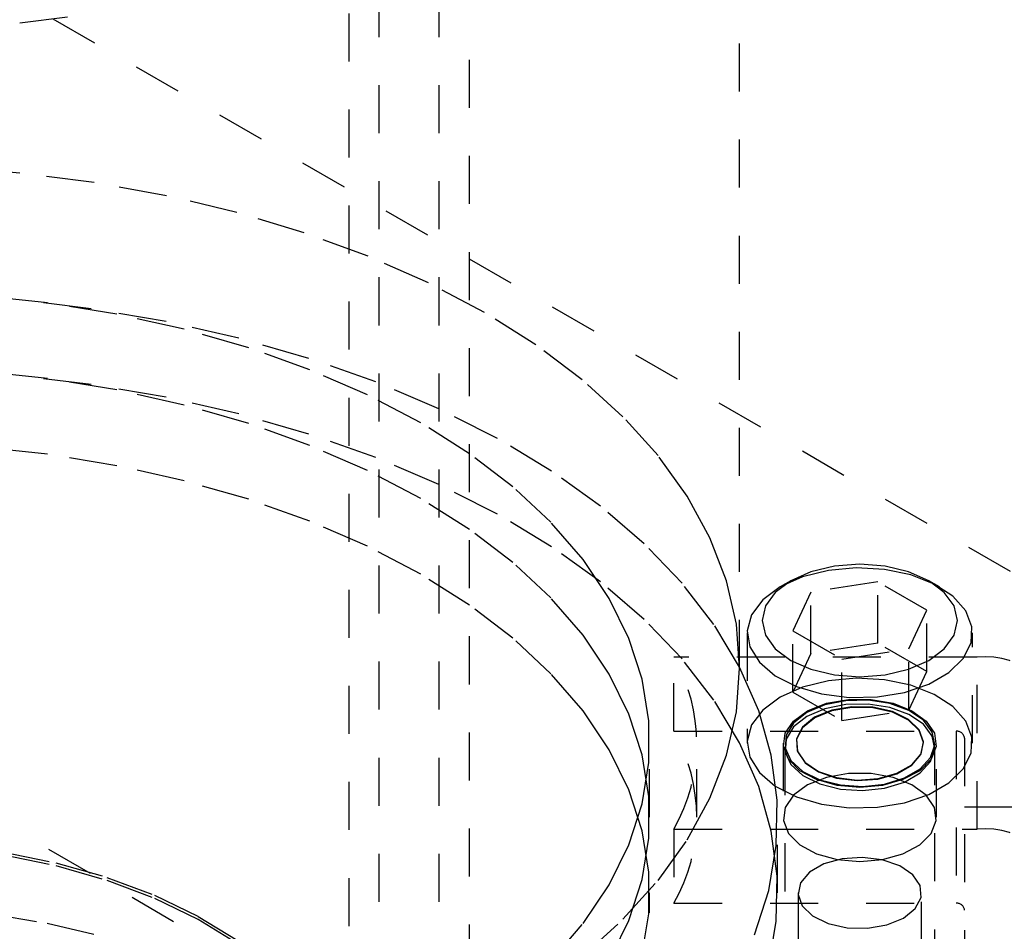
# Model space of a CAD drawing. Header units: inches. Extents: x 1907 to 2452, y -210 to -54.
# Tile 405 of 656: x 1998.1 to 2000.15, y -188.61 to -186.71. Entities that reach past the tile are written whole.
import ezdxf

# ---------------------------------------------------------------- set-up
doc = ezdxf.new("R2010")
doc.units = ezdxf.units.IN
doc.header["$LTSCALE"] = 0.5
doc.header["$MEASUREMENT"] = 0
doc.linetypes.add('HIDDEN', pattern=[0.225, 0.15, -0.075])
doc.layers.add('SID-M-H', color=4, linetype='HIDDEN')

msp = doc.modelspace()

# ---------------------------------------------------------------- linework, layer by layer
at = {"layer": 'SID-M-H'}
for p, q in [((2012.98429, -195.25915), (1991.78034, -183.01837)), ((1998.79075, -188.99808), (1998.79075, -184.10164)), ((2007.77863, -193.98848), (1992.04551, -184.90594)), ((1998.85325, -189.74751), (1998.85325, -185.47353)), ((1998.97825, -189.74751), (1998.97825, -185.47353)), ((1999.04075, -190.09485), (1999.04075, -185.68757)), ((1999.60325, -188.06084), (1999.60325, -185.68757)), ((1998.10549, -186.718), (1998.25986, -186.69825)), ((1997.94872, -186.72992), (1998.10549, -186.718)), ((1998.10549, -187.0304), (1997.94872, -187.01849)), ((1998.25986, -187.05016), (1998.10549, -187.0304)), ((1998.41066, -187.07761), (1998.25986, -187.05016)), ((1998.55675, -187.11254), (1998.41066, -187.07761)), ((1998.697, -187.15469), (1998.55675, -187.11254)), ((1998.83036, -187.20374), (1998.697, -187.15469)), ((1998.9558, -187.2593), (1998.83036, -187.20374)), ((1999.07238, -187.32097), (1998.9558, -187.2593)), ((1998.16279, -187.30077), (1998.01525, -187.28485)), ((1998.25405, -187.31286), (1998.09468, -187.29378)), ((1998.30716, -187.32448), (1998.16279, -187.30077)), ((1998.40998, -187.33977), (1998.25405, -187.31286)), ((1998.44712, -187.35578), (1998.30716, -187.32448)), ((1999.17921, -187.38827), (1999.07238, -187.32097)), ((1998.56133, -187.37432), (1998.40998, -187.33977)), ((1998.58148, -187.3944), (1998.44712, -187.35578)), ((1998.70698, -187.41625), (1998.56133, -187.37432)), ((1998.7091, -187.44002), (1998.58148, -187.3944)), ((1999.27546, -187.46069), (1999.17921, -187.38827)), ((1998.84584, -187.46526), (1998.70698, -187.41625)), ((1998.16279, -187.45836), (1998.01525, -187.44244)), ((1998.82888, -187.49224), (1998.7091, -187.44002)), ((1998.25405, -187.47045), (1998.09468, -187.45138)), ((1998.30716, -187.48207), (1998.16279, -187.45836)), ((1998.97689, -187.52097), (1998.84584, -187.46526)), ((1999.36042, -187.53767), (1999.27546, -187.46069)), ((1998.40998, -187.49736), (1998.25405, -187.47045)), ((1998.44712, -187.51337), (1998.30716, -187.48207)), ((1998.56133, -187.53191), (1998.40998, -187.49736)), ((1998.9398, -187.55061), (1998.82888, -187.49224)), ((1998.58148, -187.552), (1998.44712, -187.51337)), ((1999.09916, -187.58298), (1998.97689, -187.52097)), ((1998.70698, -187.57384), (1998.56133, -187.53191)), ((1999.43343, -187.61864), (1999.36042, -187.53767)), ((1998.7091, -187.59761), (1998.58148, -187.552)), ((1999.04092, -187.61465), (1998.9398, -187.55061)), ((1998.84584, -187.62285), (1998.70698, -187.57384)), ((1999.21174, -187.65083), (1999.09916, -187.58298)), ((1998.16279, -187.61595), (1998.01525, -187.60003)), ((1998.82888, -187.64983), (1998.7091, -187.59761)), ((1998.30716, -187.63967), (1998.16279, -187.61595)), ((1998.97689, -187.67856), (1998.84584, -187.62285)), ((1999.13137, -187.68379), (1999.04092, -187.61465)), ((1999.49394, -187.70297), (1999.43343, -187.61864)), ((1998.44712, -187.67097), (1998.30716, -187.63967)), ((1998.9398, -187.7082), (1998.82888, -187.64983)), ((1999.3138, -187.72402), (1999.21174, -187.65083)), ((1998.58148, -187.70959), (1998.44712, -187.67097)), ((1999.09916, -187.74058), (1998.97689, -187.67856)), ((1999.21039, -187.75746), (1999.13137, -187.68379)), ((1998.7091, -187.7552), (1998.58148, -187.70959)), ((1999.04092, -187.77224), (1998.9398, -187.7082)), ((1999.54149, -187.79003), (1999.49394, -187.70297)), ((1999.40458, -187.802), (1999.3138, -187.72402)), ((1999.21174, -187.80843), (1999.09916, -187.74058)), ((1998.82888, -187.80742), (1998.7091, -187.7552)), ((1999.13137, -187.84139), (1999.04092, -187.77224)), ((1999.27729, -187.83503), (1999.21039, -187.75746)), ((1999.57571, -187.87915), (1999.54149, -187.79003)), ((1998.9398, -187.8658), (1998.82888, -187.80742)), ((1999.3138, -187.88161), (1999.21174, -187.80843)), ((1999.48342, -187.8842), (1999.40458, -187.802)), ((1999.33151, -187.91583), (1999.27729, -187.83503)), ((1999.21039, -187.91506), (1999.13137, -187.84139)), ((1999.78786, -187.85763), (1999.73394, -187.8711)), ((1999.80068, -187.84877), (1999.75169, -187.86049)), ((1999.84589, -187.85232), (1999.78786, -187.85763)), ((1999.85325, -187.84478), (1999.80068, -187.84877)), ((1999.90438, -187.85551), (1999.84589, -187.85232)), ((1999.90582, -187.84877), (1999.85325, -187.84478)), ((1999.95965, -187.867), (1999.90438, -187.85551)), ((1999.95481, -187.86049), (1999.90582, -187.84877)), ((1999.04092, -187.92983), (1998.9398, -187.8658)), ((1999.73394, -187.8711), (1999.68752, -187.89188)), ((1999.75169, -187.86049), (1999.70962, -187.87912)), ((1999.99688, -187.87912), (1999.95481, -187.86049)), ((2000.00824, -187.88607), (1999.95965, -187.867)), ((1999.40458, -187.95959), (1999.3138, -187.88161)), ((1999.54972, -187.97), (1999.48342, -187.8842)), ((1999.59635, -187.96965), (1999.57571, -187.87915)), ((1999.68752, -187.89188), (1999.65151, -187.91868)), ((1999.70962, -187.87912), (1999.67734, -187.90341)), ((1999.7096, -187.87914), (1999.68749, -187.8919)), ((1999.89061, -187.88156), (1999.75119, -187.90312)), ((1999.99267, -187.94047), (1999.89061, -187.88156)), ((1999.89061, -188.00914), (1999.89061, -187.88156)), ((2000.02916, -187.90341), (1999.99688, -187.87912)), ((2000.01901, -187.8919), (1999.9969, -187.87914)), ((2000.0471, -187.91151), (2000.00824, -187.88607)), ((1999.27729, -187.99262), (1999.21039, -187.91506)), ((1999.37259, -187.99917), (1999.33151, -187.91583)), ((1999.65151, -187.91868), (1999.62818, -187.94981)), ((1999.67734, -187.90341), (1999.65705, -187.93169)), ((1999.75119, -187.90312), (1999.71383, -187.98361)), ((1999.75119, -188.03071), (1999.75119, -187.90312)), ((2000.04945, -187.93169), (2000.02916, -187.90341)), ((2000.07377, -187.94173), (2000.0471, -187.91151)), ((1999.13137, -187.99898), (1999.04092, -187.92983)), ((1999.65705, -187.93169), (1999.65013, -187.96204)), ((2000.05638, -187.96204), (2000.04945, -187.93169)), ((1999.48342, -188.04179), (1999.40458, -187.95959)), ((1999.62818, -187.94981), (1999.61899, -187.98331)), ((1999.95531, -188.02096), (1999.99267, -187.94047)), ((1999.99267, -188.06806), (1999.99267, -187.94047)), ((2000.08658, -187.97482), (2000.07377, -187.94173)), ((1999.603, -188.05878), (1999.54972, -187.97)), ((1999.60325, -188.06084), (1999.59635, -187.96965)), ((1999.65013, -187.96204), (1999.65705, -187.99239)), ((2000.04945, -187.99239), (2000.05638, -187.96204)), ((2000.08474, -188.00872), (2000.08658, -187.97482)), ((1999.21039, -188.07265), (1999.13137, -187.99898)), ((1999.33151, -188.07342), (1999.27729, -187.99262)), ((1999.40017, -188.08434), (1999.37259, -187.99917)), ((1999.61888, -187.98756), (1999.61888, -188.21721)), ((1999.61899, -187.98331), (1999.62452, -188.01707)), ((1999.65705, -187.99239), (1999.67734, -188.02067)), ((1999.71383, -187.98361), (1999.81589, -188.04253)), ((1999.71383, -188.11119), (1999.71383, -187.98361)), ((2000.02916, -188.02067), (2000.04945, -187.99239)), ((2000.08763, -188.21721), (2000.08763, -187.98756)), ((1999.62452, -188.01707), (1999.64442, -188.04898)), ((1999.67734, -188.02067), (1999.70962, -188.04496)), ((1999.89061, -188.00914), (1999.75119, -188.03071)), ((1999.81589, -188.04253), (1999.95531, -188.02096)), ((1999.99267, -188.06806), (1999.89061, -188.00914)), ((1999.95531, -188.14854), (1999.95531, -188.02096)), ((1999.99688, -188.04496), (2000.02916, -188.02067)), ((2000.06835, -188.04129), (2000.08474, -188.00872)), ((2000.09725, -188.03825), (1999.46654, -188.03825)), ((1999.46654, -188.19258), (1999.46654, -188.03825)), ((1999.54972, -188.1276), (1999.48342, -188.04179)), ((1999.75119, -188.03071), (1999.71383, -188.11119)), ((2000.03844, -188.07048), (2000.06835, -188.04129)), ((2000.09725, -188.39617), (2000.09725, -188.03825)), ((1999.59635, -188.15204), (1999.60325, -188.06084)), ((1999.64287, -188.14987), (1999.603, -188.05878)), ((1999.64442, -188.04898), (1999.67744, -188.07703)), ((1999.70962, -188.04496), (1999.75169, -188.06359)), ((1999.81589, -188.17011), (1999.81589, -188.04253)), ((1999.95481, -188.06359), (1999.99688, -188.04496)), ((1999.27729, -188.15021), (1999.21039, -188.07265)), ((1999.37259, -188.15676), (1999.33151, -188.07342)), ((1999.67744, -188.07703), (1999.72151, -188.09946)), ((1999.75169, -188.06359), (1999.80068, -188.07531)), ((1999.84589, -188.08197), (1999.78786, -188.08728)), ((1999.80068, -188.07531), (1999.85325, -188.0793)), ((1999.90438, -188.08517), (1999.84589, -188.08197)), ((1999.85325, -188.0793), (1999.90582, -188.07531)), ((1999.90582, -188.07531), (1999.95481, -188.06359)), ((1999.95531, -188.14854), (1999.99267, -188.06806)), ((1999.9969, -188.09447), (2000.03844, -188.07048)), ((1999.41402, -188.17062), (1999.40017, -188.08434)), ((1999.73394, -188.10075), (1999.68752, -188.12154)), ((1999.72151, -188.09946), (1999.77386, -188.11486)), ((1999.78786, -188.08728), (1999.73394, -188.10075)), ((1999.95965, -188.09665), (1999.90438, -188.08517)), ((1999.94633, -188.11173), (1999.9969, -188.09447)), ((2000.00824, -188.11572), (1999.95965, -188.09665)), ((1999.68752, -188.12154), (1999.65151, -188.14834)), ((1999.71383, -188.11119), (1999.81589, -188.17011)), ((1999.77386, -188.11486), (1999.83119, -188.12226)), ((1999.83119, -188.12226), (1999.88991, -188.12119)), ((1999.88991, -188.12119), (1999.94633, -188.11173)), ((2000.0471, -188.14116), (2000.00824, -188.11572)), ((1999.603, -188.21637), (1999.54972, -188.1276)), ((1999.78024, -188.13746), (1999.74276, -188.15343)), ((1999.78024, -188.13778), (1999.74276, -188.15375)), ((1999.74476, -188.14971), (1999.78405, -188.13425)), ((1999.8242, -188.12858), (1999.78024, -188.13746)), ((1999.8242, -188.1289), (1999.78024, -188.13778)), ((1999.8242, -188.13715), (1999.78024, -188.14603)), ((1999.78405, -188.13425), (1999.82948, -188.12616)), ((1999.8368, -188.14136), (1999.79485, -188.14857)), ((1999.83684, -188.14276), (1999.79497, -188.14996)), ((1999.87074, -188.12758), (1999.8242, -188.12858)), ((1999.87074, -188.1279), (1999.8242, -188.1289)), ((1999.87074, -188.13614), (1999.8242, -188.13715)), ((1999.82948, -188.12616), (1999.87702, -188.12616)), ((1999.88054, -188.14241), (1999.8368, -188.14136)), ((1999.88048, -188.1438), (1999.83684, -188.14276)), ((1999.91573, -188.13453), (1999.87074, -188.12758)), ((1999.91573, -188.13486), (1999.87074, -188.1279)), ((1999.91573, -188.1431), (1999.87074, -188.13614)), ((1999.87702, -188.12616), (1999.92245, -188.13425)), ((1999.92118, -188.15297), (1999.88048, -188.1438)), ((1999.92131, -188.15159), (1999.88054, -188.14241)), ((1999.95517, -188.14884), (1999.91573, -188.13453)), ((1999.95517, -188.14916), (1999.91573, -188.13486)), ((1999.95517, -188.15741), (1999.91573, -188.1431)), ((1999.92245, -188.13425), (1999.96174, -188.14971)), ((2000.07377, -188.17138), (2000.0471, -188.14116)), ((1999.33151, -188.23101), (1999.27729, -188.15021)), ((1999.40017, -188.24193), (1999.37259, -188.15676)), ((1999.57571, -188.24254), (1999.59635, -188.15204)), ((1999.65151, -188.14834), (1999.62818, -188.17946)), ((1999.66902, -188.24261), (1999.64287, -188.14987)), ((1999.74276, -188.15343), (1999.71511, -188.17506)), ((1999.74276, -188.15375), (1999.71511, -188.17538)), ((1999.74276, -188.162), (1999.71511, -188.18363)), ((1999.71512, -188.17117), (1999.74476, -188.14971)), ((1999.75923, -188.16325), (1999.73379, -188.18382)), ((1999.75942, -188.16461), (1999.73404, -188.18513)), ((1999.78024, -188.14603), (1999.74276, -188.162)), ((1999.79485, -188.14857), (1999.75923, -188.16325)), ((1999.79497, -188.14996), (1999.75942, -188.16461)), ((1999.81589, -188.17011), (1999.95531, -188.14854)), ((1999.95451, -188.16927), (1999.92118, -188.15297)), ((1999.95471, -188.16792), (1999.92131, -188.15159)), ((1999.98555, -188.16922), (1999.95517, -188.14884)), ((1999.98555, -188.16954), (1999.95517, -188.14916)), ((1999.98555, -188.17779), (1999.95517, -188.15741)), ((1999.96174, -188.14971), (1999.99138, -188.17117)), ((1999.41402, -188.25727), (1999.41402, -188.17062)), ((1999.62818, -188.17946), (1999.61899, -188.21296)), ((1999.69775, -188.19672), (1999.71512, -188.17117)), ((1999.71511, -188.17506), (1999.69972, -188.20044)), ((1999.71511, -188.17538), (1999.69972, -188.20076)), ((1999.71511, -188.18363), (1999.69972, -188.20901)), ((1999.73379, -188.18382), (1999.72131, -188.20804)), ((1999.73404, -188.18513), (1999.72157, -188.2093)), ((1999.97687, -188.19093), (1999.95451, -188.16927)), ((1999.97712, -188.18963), (1999.95471, -188.16792)), ((2000.00418, -188.19386), (1999.98555, -188.16922)), ((2000.00418, -188.19419), (1999.98555, -188.16954)), ((2000.00418, -188.20243), (1999.98555, -188.17779)), ((1999.99138, -188.17117), (2000.00875, -188.19672)), ((2000.08658, -188.20448), (2000.07377, -188.17138)), ((1999.46654, -188.19258), (2000.05375, -188.19258)), ((1999.6942, -188.22409), (1999.69775, -188.19672)), ((1999.69972, -188.20044), (1999.69798, -188.22731)), ((1999.69972, -188.20076), (1999.69798, -188.22763)), ((1999.98583, -188.21561), (1999.97687, -188.19093)), ((1999.9861, -188.21436), (1999.97712, -188.18963)), ((2000.00939, -188.22058), (2000.00418, -188.19386)), ((2000.00939, -188.2209), (2000.00418, -188.19419)), ((2000.00939, -188.22915), (2000.00418, -188.20243)), ((2000.00875, -188.19672), (2000.0123, -188.22409)), ((2000.05375, -188.19258), (2000.05375, -188.55049)), ((2000.08474, -188.23838), (2000.08658, -188.20448)), ((1999.41575, -188.37154), (1999.41575, -188.21394)), ((1999.51425, -188.37154), (1999.51425, -188.21721)), ((1999.64287, -188.30747), (1999.603, -188.21637)), ((1999.61899, -188.21296), (1999.62452, -188.24672)), ((1999.69375, -188.21721), (1999.69375, -188.37154)), ((1999.70478, -188.25085), (1999.6942, -188.22409)), ((1999.697, -188.21721), (1999.697, -188.21753)), ((1999.697, -188.22578), (1999.697, -188.70489)), ((1999.69972, -188.20901), (1999.69798, -188.23588)), ((1999.72131, -188.20804), (1999.72311, -188.23328)), ((1999.72157, -188.2093), (1999.72338, -188.2345)), ((1999.98043, -188.24064), (1999.98583, -188.21561)), ((1999.98069, -188.23943), (1999.9861, -188.21436)), ((2000.00073, -188.247), (2000.00939, -188.22058)), ((2000.00073, -188.24732), (2000.00939, -188.2209)), ((2000.0123, -188.22409), (2000.00172, -188.25085)), ((2000.0095, -188.21753), (2000.0095, -188.21721)), ((2000.0095, -188.70489), (2000.0095, -188.22578)), ((2000.01275, -188.37154), (2000.01275, -188.21721)), ((2000.07125, -188.20687), (2000.07125, -188.70809)), ((1999.37259, -188.31435), (1999.33151, -188.23101)), ((1999.41402, -188.32821), (1999.40017, -188.24193)), ((1999.54149, -188.33165), (1999.57571, -188.24254)), ((1999.62452, -188.24672), (1999.64442, -188.27864)), ((1999.68126, -188.3363), (1999.66902, -188.24261)), ((1999.69798, -188.22731), (1999.71004, -188.25328)), ((1999.69798, -188.22763), (1999.71004, -188.2536)), ((1999.69798, -188.23588), (1999.71004, -188.26185)), ((1999.72311, -188.23328), (1999.73903, -188.25682)), ((1999.72338, -188.2345), (1999.73926, -188.25799)), ((1999.96124, -188.26329), (1999.98043, -188.24064)), ((1999.96146, -188.26213), (1999.98069, -188.23943)), ((2000.00073, -188.25557), (2000.00939, -188.22915)), ((2000.06835, -188.27094), (2000.08474, -188.23838)), ((1999.40017, -188.34355), (1999.41402, -188.25727)), ((1999.72855, -188.27462), (1999.70478, -188.25085)), ((1999.71004, -188.25328), (1999.73482, -188.27605)), ((1999.71004, -188.2536), (1999.73482, -188.27637)), ((1999.71004, -188.26185), (1999.73482, -188.28462)), ((1999.73903, -188.25682), (1999.76731, -188.2761)), ((1999.73926, -188.25799), (1999.76749, -188.27723)), ((1999.93036, -188.28112), (1999.96124, -188.26329)), ((1999.93051, -188.28), (1999.96146, -188.26213)), ((2000.00172, -188.25085), (1999.97795, -188.27462)), ((1999.97897, -188.27077), (2000.00073, -188.247)), ((1999.97897, -188.27109), (2000.00073, -188.24732)), ((1999.97897, -188.27934), (2000.00073, -188.25557)), ((1999.64442, -188.27864), (1999.67744, -188.30669)), ((1999.7634, -188.29329), (1999.72855, -188.27462)), ((1999.73482, -188.27605), (1999.77012, -188.29359)), ((1999.73482, -188.27637), (1999.77012, -188.29391)), ((1999.73482, -188.28462), (1999.77012, -188.30215)), ((1999.76731, -188.2761), (1999.80492, -188.28904)), ((1999.76749, -188.27723), (1999.80501, -188.29014)), ((1999.82948, -188.28049), (1999.78405, -188.28858)), ((1999.87702, -188.28049), (1999.82948, -188.28049)), ((1999.92245, -188.28858), (1999.87702, -188.28049)), ((1999.89111, -188.2922), (1999.93036, -188.28112)), ((1999.89119, -188.2911), (1999.93051, -188.28)), ((1999.97795, -188.27462), (1999.9431, -188.29329)), ((1999.94603, -188.28979), (1999.97897, -188.27077)), ((1999.94603, -188.29011), (1999.97897, -188.27109)), ((1999.94603, -188.29835), (1999.97897, -188.27934)), ((2000.03844, -188.30014), (2000.06835, -188.27094)), ((1999.66902, -188.4002), (1999.64287, -188.30747)), ((1999.67744, -188.30669), (1999.72151, -188.32912)), ((1999.74476, -188.30404), (1999.71512, -188.3255)), ((1999.78405, -188.28858), (1999.74476, -188.30404)), ((1999.80624, -188.3052), (1999.7634, -188.29329)), ((1999.77012, -188.29359), (1999.81281, -188.30434)), ((1999.77012, -188.29391), (1999.81281, -188.30466)), ((1999.77012, -188.30215), (1999.81281, -188.31291)), ((1999.80492, -188.28904), (1999.84776, -188.29422)), ((1999.80501, -188.29014), (1999.84777, -188.29532)), ((1999.85325, -188.30929), (1999.80624, -188.3052)), ((1999.81281, -188.30434), (1999.85909, -188.30735)), ((1999.81281, -188.30466), (1999.85909, -188.30767)), ((1999.84776, -188.29422), (1999.89119, -188.2911)), ((1999.84777, -188.29532), (1999.89111, -188.2922)), ((1999.90026, -188.3052), (1999.85325, -188.30929)), ((1999.85909, -188.30735), (1999.90486, -188.30235)), ((1999.85909, -188.30767), (1999.90486, -188.30267)), ((1999.9431, -188.29329), (1999.90026, -188.3052)), ((1999.90486, -188.30235), (1999.94603, -188.28979)), ((1999.90486, -188.30267), (1999.94603, -188.29011)), ((1999.90486, -188.31092), (1999.94603, -188.29835)), ((1999.96174, -188.30404), (1999.92245, -188.28858)), ((1999.99138, -188.3255), (1999.96174, -188.30404)), ((1999.9969, -188.32412), (2000.03844, -188.30014)), ((1999.40017, -188.39952), (1999.37259, -188.31435)), ((1999.41402, -188.41486), (1999.41402, -188.32821)), ((1999.71512, -188.3255), (1999.69775, -188.35105)), ((1999.81281, -188.31291), (1999.85909, -188.31592)), ((1999.85909, -188.31592), (1999.90486, -188.31092)), ((1999.94633, -188.34138), (1999.9969, -188.32412)), ((2000.00875, -188.35105), (1999.99138, -188.3255)), ((1999.37259, -188.42872), (1999.40017, -188.34355)), ((1999.49394, -188.41871), (1999.54149, -188.33165)), ((1999.67951, -188.43025), (1999.68126, -188.3363)), ((1999.72151, -188.32912), (1999.77386, -188.34451)), ((1999.77386, -188.34451), (1999.83119, -188.35191)), ((1999.88991, -188.35085), (1999.94633, -188.34138)), ((1999.69775, -188.35105), (1999.6942, -188.37842)), ((1999.83119, -188.35191), (1999.88991, -188.35085)), ((2000.0123, -188.37842), (2000.00875, -188.35105)), ((2000.07125, -188.35017), (2000.28625, -188.35017)), ((1999.68225, -188.52913), (1999.68225, -188.37154)), ((1999.6942, -188.37842), (1999.70478, -188.40518)), ((2000.00172, -188.40518), (2000.0123, -188.37842)), ((1999.41402, -188.4858), (1999.40017, -188.39952)), ((1999.46654, -188.39617), (1999.46654, -188.55049)), ((1999.46654, -188.39617), (2000.09725, -188.39617)), ((1999.68126, -188.49389), (1999.66902, -188.4002)), ((1999.70478, -188.40518), (1999.72855, -188.42895)), ((1999.97795, -188.42895), (2000.00172, -188.40518)), ((1999.33151, -188.51206), (1999.37259, -188.42872)), ((1999.40017, -188.50114), (1999.41402, -188.41486)), ((1999.43343, -188.50304), (1999.49394, -188.41871)), ((1999.66378, -188.52376), (1999.67951, -188.43025)), ((1999.72855, -188.42895), (1999.7634, -188.44761)), ((1999.9431, -188.44761), (1999.97795, -188.42895)), ((1998.06844, -188.44943), (1998.18004, -188.47228)), ((1998.0686, -188.44352), (1998.18027, -188.46638)), ((1999.7634, -188.44761), (1999.80624, -188.45952)), ((1999.90026, -188.45952), (1999.9431, -188.44761)), ((1998.18004, -188.47228), (1998.28617, -188.50259)), ((1998.18027, -188.46638), (1998.28647, -188.49671)), ((1999.77858, -188.46876), (1999.74867, -188.48602)), ((1999.81658, -188.45803), (1999.77858, -188.46876)), ((1999.80624, -188.45952), (1999.85325, -188.46361)), ((1999.85856, -188.45501), (1999.81658, -188.45803)), ((1999.85325, -188.46361), (1999.90026, -188.45952)), ((1999.89996, -188.46002), (1999.85856, -188.45501)), ((1999.9363, -188.47252), (1999.89996, -188.46002)), ((1999.41402, -188.57245), (1999.41402, -188.4858)), ((1999.74867, -188.48602), (1999.73009, -188.50796)), ((1999.96364, -188.49116), (1999.9363, -188.47252)), ((1999.97902, -188.5139), (1999.96364, -188.49116)), ((1998.28617, -188.50259), (1998.38535, -188.53994)), ((1998.28647, -188.49671), (1998.38571, -188.53408)), ((1999.27729, -188.59286), (1999.33151, -188.51206)), ((1999.36042, -188.58401), (1999.43343, -188.50304)), ((1999.37259, -188.58631), (1999.40017, -188.50114)), ((1999.67951, -188.58784), (1999.68126, -188.49389)), ((1999.73009, -188.50796), (1999.72486, -188.53219)), ((1999.41575, -190.57048), (1999.41575, -188.52913)), ((1999.63418, -188.61615), (1999.66378, -188.52376)), ((1999.72475, -188.52913), (1999.72475, -189.24768)), ((1999.72486, -188.53219), (1999.73354, -188.55609)), ((1999.98076, -188.5383), (1999.97902, -188.5139)), ((1999.98175, -189.24768), (1999.98175, -188.52913)), ((1998.38535, -188.53994), (1998.47618, -188.58379)), ((1998.38571, -188.53408), (1998.47659, -188.57796)), ((1999.46654, -188.55049), (2000.05375, -188.55049)), ((1999.96869, -188.56171), (1999.98076, -188.5383)), ((1998.04109, -188.57186), (1998.16231, -188.59202)), ((1999.40017, -188.65873), (1999.41402, -188.57245)), ((1999.73354, -188.55609), (1999.75519, -188.57707)), ((1999.94411, -188.58158), (1999.96869, -188.56171)), ((1998.16231, -188.59202), (1998.27887, -188.61989)), ((1998.47618, -188.58379), (1998.55739, -188.63354)), ((1998.47659, -188.57796), (1998.55785, -188.62773)), ((1999.21039, -188.67042), (1999.27729, -188.59286)), ((1999.27546, -188.66099), (1999.36042, -188.58401)), ((1999.33151, -188.66965), (1999.37259, -188.58631)), ((1999.66378, -188.68136), (1999.67951, -188.58784)), ((1999.75519, -188.57707), (1999.78747, -188.59285)), ((1999.78747, -188.59285), (1999.82688, -188.60173)), ((1999.90969, -188.59577), (1999.94411, -188.58158)), ((1999.82688, -188.60173), (1999.86914, -188.60274)), ((1999.86914, -188.60274), (1999.90969, -188.59577))]:
    msp.add_line(p, q, dxfattribs=at)
for centre, radius, start, end in [((1999.15209, -188.21721), 0.36181, 330.35534, 29.64466), ((2000.113, -188.21186), 0.17432, 6.35134, 95.18258), ((1999.15209, -188.37154), 0.36181, 330.35534, 29.64466), ((2000.05521, -188.20865), 0.01614, 6.35134, 95.18258), ((2000.113, -188.56978), 0.17432, 6.35134, 95.18258), ((2000.05521, -188.56657), 0.01614, 6.35134, 95.18258)]:
    msp.add_arc(centre, radius, start, end, dxfattribs=at)

doc.saveas('drawing.dxf')
